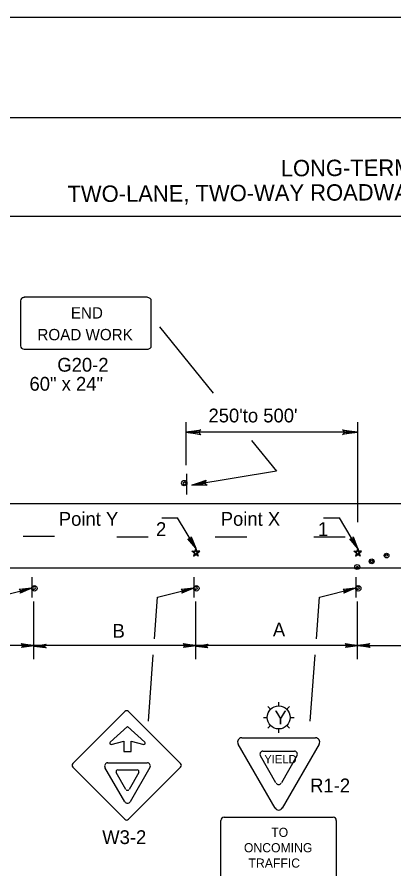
# Model space of a CAD drawing. Extents: x -14145 to -13521, y 30244 to 30661.
# Drawn here: x -13815.86 to -13810.13, y 30356.22 to 30369.31 of the extents above; entities that cross this region are included whole.
import ezdxf

# ---------------------------------------------------------------- set-up
doc = ezdxf.new("R2010")
doc.units = 0
for name, color, linetype in [('1', 7, 'Continuous'), ('10', 7, 'Continuous'), ('2', 7, 'Continuous'), ('3', 7, 'Continuous'), ('4', 7, 'Continuous'), ('61', 7, 'Continuous')]:
    doc.layers.add(name, color=color, linetype=linetype)

msp = doc.modelspace()

# ---------------------------------------------------------------- linework, layer by layer
at = {"layer": '1'}
for p, q in [((-13815.816, 30364.988), (-13815.816, 30364.3)), ((-13813.882, 30365.039), (-13815.756, 30365.039)), ((-13813.882, 30365.039), (-13815.756, 30365.039)), ((-13813.822, 30364.3), (-13813.822, 30364.988)), ((-13815.756, 30364.248), (-13813.882, 30364.248)), ((-13813.297, 30363.137), (-13813.297, 30362.482)), ((-13810.679, 30363.137), (-13810.679, 30361.615)), ((-13810.679, 30362.983), (-13813.297, 30362.983)), ((-13813.28, 30362.035), (-13813.28, 30362.347)), ((-13813.28, 30362.035), (-13813.28, 30362.347)), ((-13821.541, 30361.9), (-13795.261, 30361.9)), ((-13815.295, 30361.396), (-13815.775, 30361.396)), ((-13813.867, 30361.384), (-13814.347, 30361.384)), ((-13812.367, 30361.384), (-13812.847, 30361.384)), ((-13810.867, 30361.384), (-13811.347, 30361.384)), ((-13813.204, 30361.169), (-13813.157, 30361.169)), ((-13813.165, 30361.139), (-13813.204, 30361.169)), ((-13813.163, 30361.14), (-13813.196, 30361.167)), ((-13813.196, 30361.167), (-13813.155, 30361.167)), ((-13813.16, 30361.141), (-13813.189, 30361.164)), ((-13813.189, 30361.164), (-13813.153, 30361.164)), ((-13813.157, 30361.142), (-13813.182, 30361.162)), ((-13813.182, 30361.162), (-13813.151, 30361.162)), ((-13813.165, 30361.139), (-13813.178, 30361.095)), ((-13813.178, 30361.095), (-13813.144, 30361.122)), ((-13813.163, 30361.14), (-13813.173, 30361.102)), ((-13813.173, 30361.102), (-13813.144, 30361.125)), ((-13813.16, 30361.141), (-13813.169, 30361.109)), ((-13813.169, 30361.109), (-13813.144, 30361.129)), ((-13813.157, 30361.142), (-13813.164, 30361.116)), ((-13813.164, 30361.116), (-13813.144, 30361.132)), ((-13813.144, 30361.215), (-13813.157, 30361.169)), ((-13813.144, 30361.206), (-13813.155, 30361.167)), ((-13813.144, 30361.197), (-13813.153, 30361.164)), ((-13813.144, 30361.188), (-13813.151, 30361.162)), ((-13813.144, 30361.215), (-13813.131, 30361.169)), ((-13813.144, 30361.206), (-13813.132, 30361.167)), ((-13813.144, 30361.197), (-13813.134, 30361.164)), ((-13813.144, 30361.188), (-13813.136, 30361.162)), ((-13813.123, 30361.116), (-13813.144, 30361.132)), ((-13813.119, 30361.109), (-13813.144, 30361.129)), ((-13813.114, 30361.102), (-13813.144, 30361.125)), ((-13813.109, 30361.095), (-13813.144, 30361.122)), ((-13813.105, 30361.162), (-13813.136, 30361.162)), ((-13813.098, 30361.164), (-13813.134, 30361.164)), ((-13813.091, 30361.167), (-13813.132, 30361.167)), ((-13813.084, 30361.169), (-13813.131, 30361.169)), ((-13813.131, 30361.142), (-13813.105, 30361.162)), ((-13813.131, 30361.142), (-13813.123, 30361.116)), ((-13813.128, 30361.141), (-13813.098, 30361.164)), ((-13813.128, 30361.141), (-13813.119, 30361.109)), ((-13813.125, 30361.14), (-13813.091, 30361.167)), ((-13813.125, 30361.14), (-13813.114, 30361.102)), ((-13813.122, 30361.139), (-13813.084, 30361.169)), ((-13813.122, 30361.139), (-13813.109, 30361.095)), ((-13810.738, 30361.169), (-13810.691, 30361.169)), ((-13810.699, 30361.139), (-13810.738, 30361.169)), ((-13810.697, 30361.14), (-13810.73, 30361.167)), ((-13810.73, 30361.167), (-13810.689, 30361.167)), ((-13810.694, 30361.141), (-13810.723, 30361.164)), ((-13810.723, 30361.164), (-13810.687, 30361.164)), ((-13810.691, 30361.142), (-13810.716, 30361.162)), ((-13810.716, 30361.162), (-13810.685, 30361.162)), ((-13810.699, 30361.139), (-13810.712, 30361.095)), ((-13810.712, 30361.095), (-13810.678, 30361.122)), ((-13810.697, 30361.14), (-13810.707, 30361.102)), ((-13810.707, 30361.102), (-13810.678, 30361.125)), ((-13810.694, 30361.141), (-13810.703, 30361.109)), ((-13810.703, 30361.109), (-13810.678, 30361.129)), ((-13810.691, 30361.142), (-13810.698, 30361.116)), ((-13810.698, 30361.116), (-13810.678, 30361.132)), ((-13810.678, 30361.215), (-13810.691, 30361.169)), ((-13810.678, 30361.206), (-13810.689, 30361.167)), ((-13810.678, 30361.197), (-13810.687, 30361.164)), ((-13810.678, 30361.188), (-13810.685, 30361.162)), ((-13810.678, 30361.215), (-13810.665, 30361.169)), ((-13810.678, 30361.206), (-13810.666, 30361.167)), ((-13810.678, 30361.197), (-13810.668, 30361.164)), ((-13810.678, 30361.188), (-13810.67, 30361.162)), ((-13810.657, 30361.116), (-13810.678, 30361.132)), ((-13810.653, 30361.109), (-13810.678, 30361.129)), ((-13810.648, 30361.102), (-13810.678, 30361.125)), ((-13810.643, 30361.095), (-13810.678, 30361.122)), ((-13810.639, 30361.162), (-13810.67, 30361.162)), ((-13810.632, 30361.164), (-13810.668, 30361.164)), ((-13810.625, 30361.167), (-13810.666, 30361.167)), ((-13810.618, 30361.169), (-13810.665, 30361.169)), ((-13810.665, 30361.142), (-13810.639, 30361.162)), ((-13810.665, 30361.142), (-13810.657, 30361.116)), ((-13810.662, 30361.141), (-13810.632, 30361.164)), ((-13810.662, 30361.141), (-13810.653, 30361.109)), ((-13810.659, 30361.14), (-13810.625, 30361.167)), ((-13810.659, 30361.14), (-13810.648, 30361.102)), ((-13810.656, 30361.139), (-13810.618, 30361.169)), ((-13810.656, 30361.139), (-13810.643, 30361.095)), ((-13821.541, 30360.916), (-13795.261, 30360.916)), ((-13815.641, 30360.777), (-13815.641, 30360.465)), ((-13815.641, 30360.777), (-13815.641, 30360.465)), ((-13813.175, 30360.777), (-13813.175, 30360.465)), ((-13813.175, 30360.777), (-13813.175, 30360.465)), ((-13810.709, 30360.777), (-13810.709, 30360.465)), ((-13810.709, 30360.777), (-13810.709, 30360.465)), ((-13816.193, 30360.47), (-13815.647, 30360.61)), ((-13813.727, 30360.47), (-13813.181, 30360.61)), ((-13811.261, 30360.47), (-13810.715, 30360.61)), ((-13813.773, 30359.837), (-13813.727, 30360.47)), ((-13811.308, 30359.836), (-13811.261, 30360.47)), ((-13815.611, 30359.528), (-13815.611, 30360.402)), ((-13813.145, 30359.528), (-13813.145, 30360.402)), ((-13810.679, 30359.528), (-13810.679, 30360.402)), ((-13815.611, 30359.732), (-13818.077, 30359.732)), ((-13813.145, 30359.732), (-13815.611, 30359.732)), ((-13810.679, 30359.732), (-13813.145, 30359.732)), ((-13810.679, 30359.732), (-13809.431, 30359.732)), ((-13813.866, 30358.579), (-13813.791, 30359.594)), ((-13811.4, 30358.579), (-13811.325, 30359.594)), ((-13812.004, 30358.762), (-13812.045, 30358.803)), ((-13811.881, 30358.813), (-13811.881, 30358.871)), ((-13811.716, 30358.803), (-13811.757, 30358.762)), ((-13815.019, 30357.935), (-13814.223, 30358.729)), ((-13814.171, 30358.729), (-13813.375, 30357.935)), ((-13812.114, 30358.638), (-13812.056, 30358.638)), ((-13811.706, 30358.638), (-13811.648, 30358.638)), ((-13812.004, 30358.514), (-13812.045, 30358.473)), ((-13811.716, 30358.473), (-13811.757, 30358.514)), ((-13814.185, 30358.498), (-13814.449, 30358.259)), ((-13813.921, 30358.259), (-13814.185, 30358.498)), ((-13811.881, 30358.405), (-13811.881, 30358.463)), ((-13814.433, 30358.228), (-13814.241, 30358.278)), ((-13814.241, 30358.278), (-13814.241, 30358.119)), ((-13814.129, 30358.119), (-13814.129, 30358.278)), ((-13814.129, 30358.278), (-13813.937, 30358.228)), ((-13812.443, 30358.326), (-13811.319, 30358.326)), ((-13814.241, 30358.119), (-13814.129, 30358.119)), ((-13811.937, 30357.258), (-13812.499, 30358.232)), ((-13812.121, 30358.124), (-13811.643, 30358.124)), ((-13811.265, 30358.232), (-13811.827, 30357.258)), ((-13811.923, 30357.64), (-13812.161, 30358.054)), ((-13811.603, 30358.054), (-13811.841, 30357.64)), ((-13814.223, 30357.086), (-13815.019, 30357.881)), ((-13814.225, 30357.354), (-13814.527, 30357.877)), ((-13814.487, 30357.947), (-13813.883, 30357.947)), ((-13813.375, 30357.881), (-13814.171, 30357.086)), ((-13813.843, 30357.877), (-13814.143, 30357.354)), ((-13814.207, 30357.541), (-13814.355, 30357.799)), ((-13814.333, 30357.838), (-13814.035, 30357.838)), ((-13814.013, 30357.799), (-13814.161, 30357.541)), ((-13812.761, 30356.225), (-13812.761, 30357.07)), ((-13812.713, 30357.117), (-13811.869, 30357.117)), ((-13811.897, 30357.117), (-13811.051, 30357.117)), ((-13811.005, 30357.07), (-13811.005, 30356.225))]:
    msp.add_line(p, q, dxfattribs=at)
for points in [[(-13813.215, 30361.382), (-13813.225, 30361.363), (-13813.145, 30361.215), (-13813.215, 30361.382), (-13813.215, 30361.39), (-13813.145, 30361.215), (-13813.235, 30361.356), (-13813.253, 30361.352), (-13813.145, 30361.215), (-13813.265, 30361.36), (-13813.253, 30361.352)], [(-13810.749, 30361.382), (-13810.759, 30361.363), (-13810.679, 30361.215), (-13810.749, 30361.382), (-13810.749, 30361.39), (-13810.679, 30361.215), (-13810.769, 30361.356), (-13810.787, 30361.352), (-13810.679, 30361.215), (-13810.799, 30361.36), (-13810.787, 30361.352)], [(-13815.827, 30360.586), (-13815.815, 30360.574), (-13815.647, 30360.61), (-13815.827, 30360.586), (-13815.833, 30360.592), (-13815.647, 30360.61), (-13815.809, 30360.556), (-13815.815, 30360.544), (-13815.647, 30360.61), (-13815.821, 30360.532), (-13815.815, 30360.544)], [(-13813.361, 30360.586), (-13813.349, 30360.574), (-13813.181, 30360.61), (-13813.361, 30360.586), (-13813.367, 30360.592), (-13813.181, 30360.61), (-13813.343, 30360.556), (-13813.349, 30360.544), (-13813.181, 30360.61), (-13813.355, 30360.532), (-13813.349, 30360.544)], [(-13810.895, 30360.586), (-13810.883, 30360.574), (-13810.715, 30360.61), (-13810.895, 30360.586), (-13810.901, 30360.592), (-13810.715, 30360.61), (-13810.877, 30360.556), (-13810.883, 30360.544), (-13810.715, 30360.61), (-13810.889, 30360.532), (-13810.883, 30360.544)], [(-13815.791, 30359.756), (-13815.785, 30359.738), (-13815.611, 30359.732), (-13815.791, 30359.756), (-13815.797, 30359.762), (-13815.611, 30359.732), (-13815.785, 30359.726), (-13815.791, 30359.708), (-13815.611, 30359.732), (-13815.797, 30359.702), (-13815.791, 30359.708)], [(-13815.431, 30359.702), (-13815.437, 30359.714), (-13815.611, 30359.726), (-13815.431, 30359.702), (-13815.425, 30359.696), (-13815.611, 30359.726), (-13815.437, 30359.732), (-13815.431, 30359.744), (-13815.611, 30359.726), (-13815.425, 30359.756), (-13815.431, 30359.744)], [(-13813.325, 30359.756), (-13813.319, 30359.738), (-13813.145, 30359.732), (-13813.325, 30359.756), (-13813.331, 30359.762), (-13813.145, 30359.732), (-13813.319, 30359.726), (-13813.325, 30359.708), (-13813.145, 30359.732), (-13813.331, 30359.702), (-13813.325, 30359.708)], [(-13812.965, 30359.702), (-13812.971, 30359.714), (-13813.145, 30359.726), (-13812.965, 30359.702), (-13812.959, 30359.696), (-13813.145, 30359.726), (-13812.971, 30359.732), (-13812.965, 30359.744), (-13813.145, 30359.726), (-13812.959, 30359.756), (-13812.965, 30359.744)], [(-13810.859, 30359.756), (-13810.853, 30359.738), (-13810.679, 30359.732), (-13810.859, 30359.756), (-13810.865, 30359.762), (-13810.679, 30359.732), (-13810.853, 30359.726), (-13810.859, 30359.708), (-13810.679, 30359.732), (-13810.865, 30359.702), (-13810.859, 30359.708)], [(-13810.499, 30359.714), (-13810.511, 30359.726), (-13810.679, 30359.732), (-13810.499, 30359.714), (-13810.493, 30359.702), (-13810.679, 30359.732), (-13810.511, 30359.744), (-13810.505, 30359.756), (-13810.679, 30359.732), (-13810.493, 30359.762), (-13810.505, 30359.756)]]:
    msp.add_lwpolyline(points, dxfattribs=at)
for centre, radius in [((-13813.32, 30362.208), 0.0408), ((-13810.238, 30361.105), 0.036), ((-13810.241, 30361.111), 0.0161), ((-13810.465, 30361.017), 0.037), ((-13810.465, 30361.015), 0.0194), ((-13810.685, 30360.93), 0.0379), ((-13810.684, 30360.93), 0.014), ((-13815.601, 30360.605), 0.0408), ((-13813.135, 30360.605), 0.0408), ((-13810.669, 30360.605), 0.0408), ((-13811.881, 30358.638), 0.175)]:
    msp.add_circle(centre, radius, dxfattribs=at)
for centre, radius, start, end in [((-13813.315, 30362.2), 0.0214, 9.521, 4.2501), ((-13815.606, 30360.612), 0.0214, 189.521, 184.2501), ((-13813.14, 30360.612), 0.0214, 189.521, 184.2501), ((-13810.674, 30360.612), 0.0214, 189.521, 184.2501), ((-13814.197, 30358.703), 0.0376, 45, 135), ((-13814.438, 30358.246), 0.0178, 132.5836, 284.3022), ((-13813.933, 30358.246), 0.0178, 255.6978, 47.4164), ((-13812.445, 30358.264), 0.0633, 90, 210), ((-13811.32, 30358.264), 0.0633, 330, 90), ((-13812.121, 30358.077), 0.0466, 90, 209.9999), ((-13811.643, 30358.077), 0.0466, 330.0001, 90), ((-13814.991, 30357.908), 0.0376, 135, 225), ((-13814.486, 30357.9), 0.0467, 90.012, 209.9768), ((-13813.882, 30357.9), 0.0467, 330.0232, 89.988), ((-13813.401, 30357.908), 0.0376, 315, 45), ((-13814.333, 30357.812), 0.0259, 90.0037, 210.0207), ((-13814.035, 30357.812), 0.0259, 329.9793, 89.9963), ((-13811.882, 30357.663), 0.0466, 210, 330), ((-13814.184, 30357.554), 0.026, 210.0215, 329.9785), ((-13814.184, 30357.378), 0.0467, 210.0113, 329.9887), ((-13811.882, 30357.29), 0.0633, 210, 330), ((-13814.196, 30357.113), 0.0376, 225, 315), ((-13812.714, 30357.07), 0.047, 90, 180), ((-13811.051, 30357.07), 0.047, 0, 90)]:
    msp.add_arc(centre, radius, start, end, dxfattribs=at)
for centre, major_axis, start_param, end_param in [((-13815.754, 30364.986), (0.0609, 0), 1.570796, 3.141593), ((-13813.882, 30364.986), (-0.0609, 0), 3.141593, 4.712389), ((-13815.754, 30364.299), (0.0609, 0), 3.141593, 4.712389), ((-13813.882, 30364.299), (-0.0609, 0), 1.570796, 3.141593)]:
    msp.add_ellipse(centre, major_axis=major_axis, ratio=0.839899, start_param=start_param, end_param=end_param, dxfattribs=at)
at = {"layer": '10'}
for p, q in [((-13823.874, 30367.777), (-13792.422, 30367.777)), ((-13823.874, 30366.277), (-13792.422, 30366.277))]:
    msp.add_line(p, q, dxfattribs=at)
at = {"layer": '2'}
for p, q in [((-13813.663, 30361.681), (-13813.421, 30361.681)), ((-13813.145, 30361.215), (-13813.421, 30361.681)), ((-13811.197, 30361.681), (-13810.955, 30361.681)), ((-13810.679, 30361.215), (-13810.955, 30361.681))]:
    msp.add_line(p, q, dxfattribs=at)
for points in [[(-13813.695, 30364.587), (-13812.878, 30363.576)], [(-13813.079, 30362.956), (-13813.088, 30362.972), (-13813.297, 30362.983), (-13813.079, 30362.956), (-13813.068, 30362.946), (-13813.297, 30362.983), (-13813.088, 30362.994), (-13813.08, 30363.009), (-13813.297, 30362.983), (-13813.068, 30363.02), (-13813.08, 30363.009)], [(-13810.897, 30363.011), (-13810.888, 30362.995), (-13810.679, 30362.983), (-13810.897, 30363.011), (-13810.908, 30363.02), (-13810.679, 30362.983), (-13810.888, 30362.973), (-13810.896, 30362.957), (-13810.679, 30362.983), (-13810.908, 30362.947), (-13810.896, 30362.957)], [(-13812.295, 30362.855), (-13811.917, 30362.389), (-13813.204, 30362.178)], [(-13812.984, 30362.186), (-13812.995, 30362.201), (-13813.204, 30362.178), (-13812.984, 30362.186), (-13812.972, 30362.179), (-13813.204, 30362.178), (-13812.999, 30362.222), (-13812.994, 30362.239), (-13813.204, 30362.178), (-13812.984, 30362.251), (-13812.994, 30362.239)]]:
    msp.add_lwpolyline(points, dxfattribs=at)
at = {"layer": '61'}
msp.add_lwpolyline([(-13824.174, 30369.307), (-13791.174, 30369.307), (-13791.174, 30343.807), (-13824.174, 30343.807)], close=True, dxfattribs=at)

# ---------------------------------------------------------------- texts
at = {"layer": '1'}
for s, height, p in [('END', 0.173, (-13815.047, 30364.715)), ('ROAD WORK', 0.173, (-13815.556, 30364.384)), ('YIELD', 0.1276, (-13812.101, 30357.939)), ('TO', 0.139, (-13811.995, 30356.818)), ('ONCOMING', 0.139, (-13812.411, 30356.584)), ('TRAFFIC', 0.139, (-13812.341, 30356.35))]:
    msp.add_text(s, height=height, dxfattribs=at).set_placement(p)
at = {"layer": '2'}
for s, p in [('G20-2', (-13815.253, 30363.906)), ('60" x 24"', (-13815.677, 30363.616)), ("250'to 500'", (-13812.951, 30363.133)), ('A', (-13811.97, 30359.872)), ('B', (-13814.412, 30359.852)), ('Y', (-13811.946, 30358.531)), ('R1-2', (-13811.403, 30357.497)), ('W3-2', (-13814.569, 30356.709))]:
    msp.add_text(s, height=0.21, dxfattribs=at).set_placement(p)
at = {"layer": '3'}
for s, p in [('Point Y', (-13815.23, 30361.558)), ('Point X', (-13812.764, 30361.558)), ('2', (-13813.75, 30361.402)), ('1', (-13811.284, 30361.402))]:
    msp.add_text(s, height=0.21, dxfattribs=at).set_placement(p)
at = {"layer": '4'}
for s, p in [('LONG-TERM STATIONARY OPERATION', (-13811.849, 30366.881)), ('TWO-LANE, TWO-WAY ROADWAY - SELF-REGULATING LANE CLOSURE', (-13815.097, 30366.489))]:
    msp.add_text(s, height=0.25, rotation=0.31, dxfattribs=at).set_placement(p)

doc.saveas('drawing.dxf')
